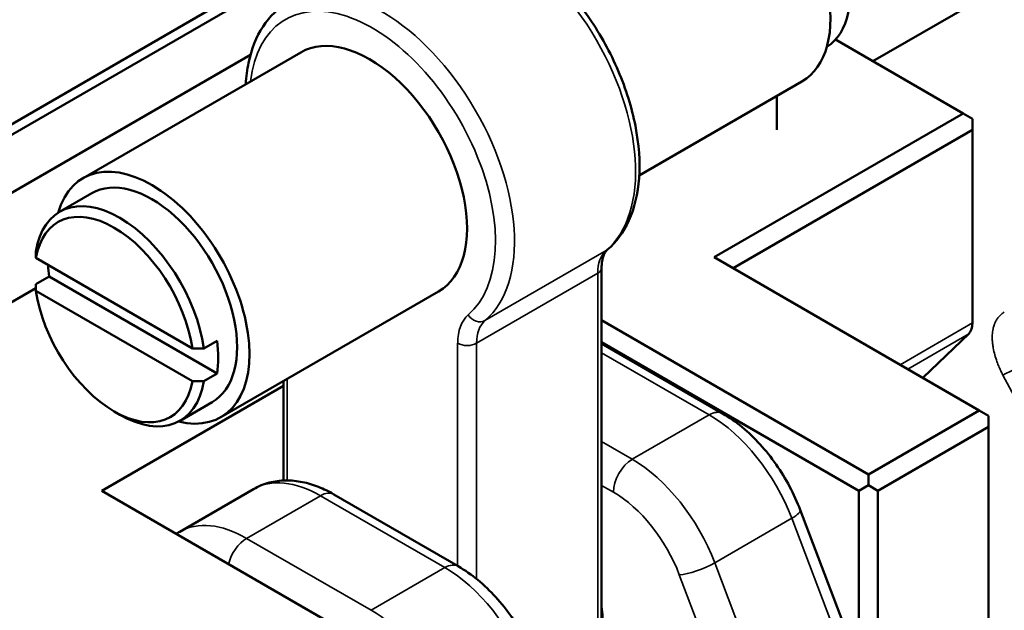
# Model space of a CAD drawing. Header units: millimetres. Extents: x 0 to 14369, y -869 to 2970.
# Tile 701 of 787: x 3628 to 3664, y 1840 to 1862. Entities that reach past the tile are written whole.
import ezdxf

# ---------------------------------------------------------------- set-up
doc = ezdxf.new("R2010")
doc.units = ezdxf.units.MM
doc.header["$LTSCALE"] = 10
doc.layers.add('Sichtbar (ISO)', color=7, linetype='Continuous', lineweight=50)
doc.layers.add('Sichtbar schmal (ISO)', color=7, linetype='Continuous', lineweight=35)

msp = doc.modelspace()

# ---------------------------------------------------------------- linework, layer by layer
at = {"layer": 'Sichtbar (ISO)'}
for p, q in [((3789.964, 1935.99), (3659.514, 1860.675)), ((3604.544, 1845.177), (3646.264, 1869.264)), ((3604.898, 1844.973), (3646.617, 1869.06)), ((3662.881, 1858.731), (3658.113, 1861.484)), ((3638.138, 1861.007), (3630.006, 1856.312)), ((3605.251, 1843.014), (3636.26, 1860.917)), ((3656.864, 1859.925), (3650.784, 1856.415)), ((3655.92, 1858.119), (3655.92, 1859.38)), ((3662.881, 1858.731), (3653.582, 1853.363)), ((3663.234, 1858.527), (3662.881, 1858.731)), ((3663.234, 1858.527), (3663.234, 1858.119)), ((3663.234, 1858.119), (3654.289, 1852.954)), ((3663.234, 1850.91), (3663.234, 1858.119)), ((3629.129, 1855.055), (3630.331, 1855.749)), ((3628.245, 1853.335), (3634.089, 1849.961)), ((3663.482, 1847.647), (3653.582, 1853.363)), ((3649.38, 1827.172), (3649.38, 1852.969)), ((3628.736, 1852.643), (3628.241, 1852.357)), ((3628.736, 1852.643), (3635.011, 1849.02)), ((3628.243, 1852.206), (3623.945, 1849.724)), ((3628.245, 1852.11), (3634.089, 1848.736)), ((3643.288, 1852.087), (3635.156, 1847.392)), ((3659.345, 1845.259), (3649.38, 1851.012)), ((3661.396, 1848.869), (3663.093, 1850.502)), ((3635.011, 1850.245), (3634.516, 1849.959)), ((3658.991, 1844.647), (3649.38, 1850.196)), ((3653.899, 1847.529), (3649.38, 1850.138)), ((3634.516, 1848.734), (3635.011, 1849.02)), ((3630.707, 1844.647), (3637.49, 1848.563)), ((3637.49, 1845.029), (3637.49, 1848.74)), ((3633.629, 1847.261), (3634.831, 1847.955)), ((3631.167, 1847.606), (3631.379, 1847.484)), ((3663.482, 1847.647), (3659.345, 1845.259)), ((3663.835, 1847.443), (3663.482, 1847.647)), ((3663.835, 1847.035), (3663.835, 1847.443)), ((3663.835, 1847.035), (3659.699, 1844.647)), ((3663.835, 1847.035), (3663.835, 1835.426)), ((3659.345, 1845.259), (3659.345, 1844.851)), ((3659.345, 1844.851), (3658.991, 1844.647)), ((3659.699, 1844.647), (3659.345, 1844.851)), ((3630.707, 1844.647), (3644.496, 1836.686)), ((3636.374, 1844.711), (3633.617, 1843.118)), ((3644.024, 1841.828), (3639.374, 1844.512)), ((3658.991, 1833.037), (3658.991, 1844.647)), ((3659.699, 1833.037), (3659.699, 1844.647)), ((3658.513, 1839.422), (3656.799, 1843.93))]:
    msp.add_line(p, q, dxfattribs=at)
for centre, major_axis, start_param, end_param in [((3654.289, 1864.385), (2.575, -4.46), 0, 3.141593), ((3655.491, 1865.079), (2.25, -3.897), 0.022763, 2.188746), ((3640.713, 1856.547), (2.575, -4.46), 0, 3.141593), ((3632.581, 1851.852), (-2.575, 4.46), 2.633266, 6.791512), ((3632.581, 1851.852), (2.25, -3.897), 0, 3.141593), ((3631.379, 1851.158), (-2.25, 3.897), 4.094439, 6.901135), ((3631.167, 1851.036), (-2.1, 3.637), 4.106525, 6.889049), ((3631.874, 1851.444), (-2.25, 3.897), 0.840982, 0.952846), ((3631.167, 1851.036), (2.1, -3.637), 4.106525, 6.889049), ((3662.527, 1851.319), (0.5, -0.866), 0.141897, 0.785398), ((3631.874, 1851.444), (2.25, -3.897), 0.61795, 0.952846), ((3661.961, 1848.053), (-0.5, 0.866), 0.141897, 0.168599), ((3631.379, 1851.158), (2.25, -3.897), 5.497787, 6.901135), ((3647.642, 1840.952), (-1.25, 2.165), 3.741483, 4.112499)]:
    msp.add_ellipse(centre, major_axis=major_axis, ratio=0.57735, start_param=start_param, end_param=end_param, dxfattribs=at)
for points, knots in [([(3649.597, 1853.645), (3649.932, 1853.931), (3650.201, 1854.301), (3650.609, 1855.196), (3650.735, 1855.734), (3650.823, 1856.925), (3650.775, 1857.585), (3650.509, 1858.941), (3650.29, 1859.638), (3649.708, 1860.997), (3649.346, 1861.659), (3648.512, 1862.887), (3648.041, 1863.453), (3647.032, 1864.435), (3646.493, 1864.851), (3645.395, 1865.484), (3644.834, 1865.702), (3643.757, 1865.894), (3643.238, 1865.876), (3642.566, 1865.672), (3642.376, 1865.59), (3642.198, 1865.487)], [0.891123, 0.891123, 0.891123, 0.891123, 1.176003, 1.176003, 1.489603, 1.489603, 1.820717, 1.820717, 2.152191, 2.152191, 2.481824, 2.481824, 2.81123, 2.81123, 3.142186, 3.142186, 3.474205, 3.474205, 3.793501, 3.793501, 3.926991, 3.926991, 3.926991, 3.926991]), ([(3637.672, 1862.875), (3637.297, 1862.658), (3636.977, 1862.349), (3636.473, 1861.584), (3636.293, 1861.125), (3636.136, 1860.365), (3636.102, 1860.098), (3636.086, 1859.823)], [3.9269908, 3.9269908, 3.9269908, 3.9269908, 4.2084158, 4.2084158, 4.5014302, 4.5014302, 4.649482, 4.649482, 4.649482, 4.649482]), ([(3628.245, 1853.335), (3628.244, 1853.363), (3628.244, 1853.39), (3628.244, 1853.417), (3628.243, 1853.445), (3628.243, 1853.472), (3628.242, 1853.5), (3628.242, 1853.527), (3628.242, 1853.555), (3628.241, 1853.582)], [0, 0, 0, 0, 0.333333, 0.333333, 0.333333, 0.666667, 0.666667, 0.666667, 1, 1, 1, 1]), ([(3649.38, 1852.969), (3649.38, 1853.042), (3649.384, 1853.111), (3649.4, 1853.236), (3649.412, 1853.294), (3649.441, 1853.396), (3649.458, 1853.441), (3649.495, 1853.518), (3649.514, 1853.551), (3649.555, 1853.605), (3649.576, 1853.627), (3649.597, 1853.645)], [1.5707963, 1.5707963, 1.5707963, 1.5707963, 1.7067311, 1.7067311, 1.8426659, 1.8426659, 1.9786006, 1.9786006, 2.1145354, 2.1145354, 2.2504701, 2.2504701, 2.2504701, 2.2504701]), ([(3628.241, 1852.357), (3628.242, 1852.33), (3628.242, 1852.302), (3628.242, 1852.275), (3628.243, 1852.248), (3628.243, 1852.22), (3628.244, 1852.193), (3628.244, 1852.165), (3628.244, 1852.138), (3628.245, 1852.11)], [0, 0, 0, 0, 0.333333, 0.333333, 0.333333, 0.666667, 0.666667, 0.666667, 1, 1, 1, 1]), ([(3634.516, 1849.959), (3634.469, 1849.959), (3634.421, 1849.959), (3634.374, 1849.96), (3634.326, 1849.96), (3634.279, 1849.96), (3634.231, 1849.96), (3634.184, 1849.961), (3634.136, 1849.961), (3634.089, 1849.961)], [0, 0, 0, 0, 0.333333, 0.333333, 0.333333, 0.666667, 0.666667, 0.666667, 1, 1, 1, 1]), ([(3634.089, 1848.736), (3634.136, 1848.736), (3634.184, 1848.736), (3634.231, 1848.736), (3634.279, 1848.735), (3634.326, 1848.735), (3634.374, 1848.735), (3634.421, 1848.735), (3634.469, 1848.735), (3634.516, 1848.734)], [0, 0, 0, 0, 0.333333, 0.333333, 0.333333, 0.666667, 0.666667, 0.666667, 1, 1, 1, 1]), ([(3653.899, 1847.529), (3654.151, 1847.383), (3654.396, 1847.212), (3654.864, 1846.825), (3655.088, 1846.61), (3655.512, 1846.145), (3655.712, 1845.895), (3656.08, 1845.368), (3656.25, 1845.091), (3656.552, 1844.521), (3656.686, 1844.228), (3656.799, 1843.93)], [6.283185, 6.283185, 6.283185, 6.283185, 6.494867, 6.494867, 6.706548, 6.706548, 6.918229, 6.918229, 7.129911, 7.129911, 7.341592, 7.341592, 7.341592, 7.341592]), ([(3639.374, 1844.512), (3639.187, 1844.621), (3638.995, 1844.714), (3638.603, 1844.869), (3638.402, 1844.93), (3637.995, 1845.013), (3637.787, 1845.034), (3637.371, 1845.029), (3637.162, 1845.003), (3636.755, 1844.897), (3636.558, 1844.816), (3636.374, 1844.711)], [0, 0, 0, 0, 0.1570796, 0.1570796, 0.3141593, 0.3141593, 0.4712389, 0.4712389, 0.6283185, 0.6283185, 0.7853982, 0.7853982, 0.7853982, 0.7853982]), ([(3644.024, 1841.828), (3644.277, 1841.682), (3644.521, 1841.51), (3644.989, 1841.124), (3645.213, 1840.909), (3645.637, 1840.443), (3645.837, 1840.193), (3646.205, 1839.667), (3646.375, 1839.39), (3646.677, 1838.82), (3646.811, 1838.527), (3646.924, 1838.229)], [6.283185, 6.283185, 6.283185, 6.283185, 6.494867, 6.494867, 6.706548, 6.706548, 6.918229, 6.918229, 7.129911, 7.129911, 7.341592, 7.341592, 7.341592, 7.341592])]:
    msp.add_open_spline(points, degree=3, knots=knots, dxfattribs=at)
msp.add_open_spline([(3633.617, 1843.118), (3633.574, 1843.094), (3633.531, 1843.067), (3633.49, 1843.04)], degree=3, dxfattribs=at)
at = {"layer": 'Sichtbar schmal (ISO)'}
for p, q in [((3649.548, 1853.61), (3645.022, 1850.997)), ((3649.233, 1852.765), (3644.708, 1850.152)), ((3649.233, 1826.968), (3649.233, 1852.765)), ((3660.532, 1849.35), (3663.234, 1850.91)), ((3663.093, 1850.502), (3660.815, 1849.187)), ((3644.001, 1850.152), (3644.001, 1841.841)), ((3644.708, 1850.152), (3644.708, 1841.355)), ((3653.399, 1847.48), (3649.38, 1849.8)), ((3637.637, 1845.032), (3637.637, 1848.824)), ((3661.38, 1848.86), (3661.396, 1848.869)), ((3666.315, 1845.343), (3664.369, 1848.962)), ((3650.524, 1845.82), (3653.399, 1847.48)), ((3649.38, 1846.481), (3650.524, 1845.82)), ((3649.817, 1844.595), (3649.38, 1844.848)), ((3638.874, 1844.463), (3636.117, 1842.871)), ((3643.524, 1841.778), (3638.874, 1844.463)), ((3656.48, 1843.62), (3653.606, 1841.96)), ((3658.195, 1839.111), (3656.48, 1843.62)), ((3636.117, 1842.871), (3640.766, 1840.186)), ((3653.606, 1841.96), (3655.32, 1837.451)), ((3640.766, 1840.186), (3643.524, 1841.778)), ((3653.997, 1836.999), (3652.282, 1841.507))]:
    msp.add_line(p, q, dxfattribs=at)
for centre, major_axis, ratio, start_param, end_param in [((3645.698, 1859.425), (3.5, -6.062), 0.57735, 0.105724, 3.141593), ((3641.172, 1856.812), (-3.5, 6.062), 0.57735, 3.247317, 6.283185), ((3640.819, 1856.608), (-3.25, 5.629), 0.57735, 3.247317, 6.9394), ((3650.648, 1851.949), (-1, 1.732), 0.57735, 0.105724, 0.785398), ((3649.273, 1854.025), (0.324, -0.381), 0.811938, 6.13504, 6.283185), ((3648.88, 1852.969), (0.5, 0), 0.57735, 5.497787, 6.283185), ((3645.769, 1849.132), (-1.25, 2.165), 0.57735, 0.105724, 0.785398), ((3644.747, 1851.413), (0.324, -0.381), 0.811938, 4.564244, 6.13504), ((3646.122, 1849.336), (-1, 1.732), 0.57735, 0.105724, 0.785398), ((3644.354, 1850.356), (-0.5, 0), 0.57735, 0.785398, 2.356194), ((3663.869, 1848.673), (0.881, 0.474), 0.021381, 0, 0.955639), ((3653.399, 1846.663), (0.5, 0.866), 0.57735, 0, 0.785398), ((3653.399, 1843.397), (-2.5, 4.33), 0.57735, 4.43938, 5.497787), ((3650.524, 1845.003), (0.5, 0.866), 0.57735, 0.785398, 2.356194), ((3650.524, 1841.738), (2.5, -4.33), 0.57735, 1.297788, 2.356194), ((3638.874, 1840.38), (-2.5, 4.33), 0.57735, 5.497787, 6.283185), ((3638.874, 1843.646), (0.5, 0.866), 0.57735, 0, 0.785398), ((3649.817, 1841.329), (2, -3.464), 0.57735, 1.297788, 2.356194), ((3655.864, 1843.575), (0.935, 0.355), 0.220152, 5.345768, 6.283185), ((3636.117, 1838.788), (-2.5, 4.33), 0.57735, 5.497787, 6.283185), ((3636.117, 1842.054), (-0.5, -0.866), 0.57735, 3.926991, 5.189956), ((3643.524, 1840.962), (0.5, 0.866), 0.57735, 0, 0.785398), ((3652.99, 1841.915), (-0.935, -0.355), 0.220152, 0.633379, 2.204175), ((3643.524, 1837.696), (-2.5, 4.33), 0.57735, 4.43938, 5.497787), ((3640.766, 1836.104), (2.5, -4.33), 0.57735, 1.519607, 2.356194)]:
    msp.add_ellipse(centre, major_axis=major_axis, ratio=ratio, start_param=start_param, end_param=end_param, dxfattribs=at)
msp.add_open_spline([(3664.369, 1848.962), (3664.362, 1848.975), (3664.355, 1848.988), (3664.348, 1849.002), (3664.341, 1849.016), (3664.334, 1849.029), (3664.328, 1849.043), (3664.314, 1849.07), (3664.301, 1849.098), (3664.288, 1849.125), (3664.262, 1849.181), (3664.237, 1849.237), (3664.214, 1849.293), (3664.191, 1849.349), (3664.169, 1849.406), (3664.149, 1849.463), (3664.088, 1849.634), (3664.04, 1849.806), (3664.01, 1849.975), (3664, 1850.031), (3663.991, 1850.087), (3663.985, 1850.142), (3663.979, 1850.197), (3663.975, 1850.251), (3663.973, 1850.305), (3663.972, 1850.358), (3663.972, 1850.411), (3663.975, 1850.462), (3663.979, 1850.54), (3663.988, 1850.615), (3664.003, 1850.686), (3664.008, 1850.71), (3664.014, 1850.734), (3664.02, 1850.757), (3664.026, 1850.78), (3664.033, 1850.803), (3664.041, 1850.826), (3664.045, 1850.837), (3664.049, 1850.848), (3664.053, 1850.859), (3664.057, 1850.87), (3664.061, 1850.881), (3664.066, 1850.892), (3664.07, 1850.902), (3664.075, 1850.913), (3664.08, 1850.924), (3664.085, 1850.934), (3664.09, 1850.945), (3664.095, 1850.955), (3664.105, 1850.976), (3664.117, 1850.996), (3664.128, 1851.016), (3664.152, 1851.055), (3664.179, 1851.093), (3664.208, 1851.129), (3664.223, 1851.146), (3664.238, 1851.163), (3664.255, 1851.18), (3664.271, 1851.197), (3664.288, 1851.213), (3664.306, 1851.228), (3664.315, 1851.236), (3664.324, 1851.244), (3664.334, 1851.251), (3664.343, 1851.259), (3664.352, 1851.266), (3664.362, 1851.273), (3664.382, 1851.287), (3664.402, 1851.301), (3664.423, 1851.314)], degree=3, knots=[0, 0, 0, 0, 0.015625, 0.015625, 0.015625, 0.03125, 0.03125, 0.03125, 0.0625, 0.0625, 0.0625, 0.125, 0.125, 0.125, 0.1875, 0.1875, 0.1875, 0.375, 0.375, 0.375, 0.4375, 0.4375, 0.4375, 0.5, 0.5, 0.5, 0.5625, 0.5625, 0.5625, 0.656269, 0.656269, 0.656269, 0.6875, 0.6875, 0.6875, 0.71875, 0.71875, 0.71875, 0.734375, 0.734375, 0.734375, 0.75, 0.75, 0.75, 0.765625, 0.765625, 0.765625, 0.78125, 0.78125, 0.78125, 0.8125, 0.8125, 0.8125, 0.875, 0.875, 0.875, 0.90625, 0.90625, 0.90625, 0.9375, 0.9375, 0.9375, 0.953125, 0.953125, 0.953125, 0.9687264, 0.9687264, 0.9687264, 1, 1, 1, 1], dxfattribs=at)

doc.saveas('drawing.dxf')
